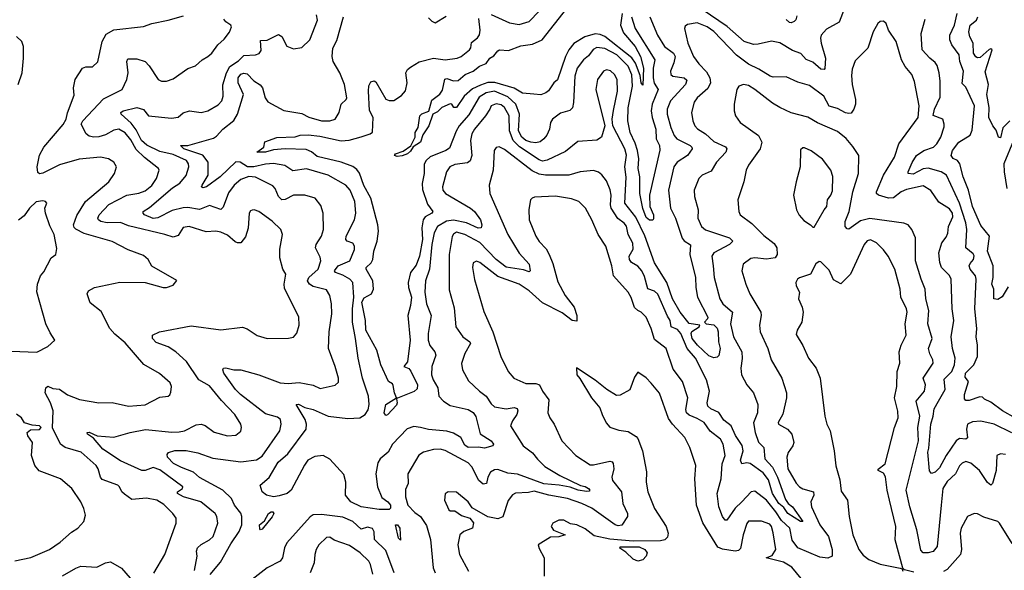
# Model space of a CAD drawing. Extents: x 1443846 to 1577407, y 839182 to 927291.
# Tile 413 of 535: x 1511734 to 1517708, y 905030 to 908368. Entities that reach past the tile are written whole.
import ezdxf

# ---------------------------------------------------------------- set-up
doc = ezdxf.new("R2010")
doc.units = 0

msp = doc.modelspace()

# ---------------------------------------------------------------- linework, layer by layer
at = {"layer": '0CON20XD'}
for points in [[(1515388.6, 908405), (1515378.4, 908335), (1515397.5, 908287.5), (1515467.9, 908205), (1515500.4, 908145), (1515518.1, 908075), (1515515, 907970), (1515505, 907986), (1515499.3, 908029.3), (1515470.9, 908105), (1515447.6, 908137.6), (1515285, 908265.2), (1515255, 908279.1), (1515225, 908282), (1515162.1, 908265), (1515095, 908223.9), (1515065, 908184.2), (1515044.9, 908145), (1514997.3, 908002.7), (1514974.1, 907985.9), (1514943.2, 907936.8), (1514925.8, 907924.2), (1514895, 907912.7), (1514853.8, 907916.2), (1514785, 907921.5), (1514735, 907952), (1514617.6, 907987.6), (1514573.4, 907986.6), (1514528.8, 907971.2), (1514481.1, 907948.9), (1514431.5, 907905), (1514385, 907836), (1514367.5, 907835), (1514356.7, 907855), (1514345, 907857.5), (1514296.2, 907835), (1514269.8, 907810.2), (1514240, 907795), (1514216.2, 907723.8), (1514180.4, 907669.6), (1514165, 907625.6), (1514122.1, 907597.9), (1514105, 907570), (1514086.9, 907555), (1514055, 907542.1), (1514025, 907539.5), (1514008, 907545), (1514014.3, 907555), (1514059.7, 907570.3), (1514106.8, 907603.2), (1514133.5, 907655), (1514132.7, 907685), (1514151.5, 907715), (1514162, 907785), (1514172.9, 907797.1), (1514217.3, 907812.7), (1514235, 907880), (1514283.8, 907916.2), (1514298.4, 907941.6), (1514312.4, 908007.6), (1514325, 908010.6), (1514365, 907996.7), (1514395, 908000), (1514436.7, 908035), (1514485.7, 908055), (1514523.4, 908086.6), (1514565, 908103.3), (1514585.5, 908134.5), (1514611.5, 908148.5), (1514635, 908179.2), (1514645.8, 908184.2), (1514699.1, 908180.9), (1514775, 908209.3), (1514845, 908220.4), (1514903.4, 908246.6), (1515053.9, 908436.1)], [(1514595, 908399.4), (1514705, 908348.7), (1514765, 908338.4), (1514825, 908356.1), (1514885, 908419.5)], [(1516742.2, 908447.8), (1516705, 908353.8), (1516629.3, 908310.7), (1516596.8, 908273.2), (1516591.9, 908255), (1516595.5, 908225), (1516622.4, 908135), (1516618.7, 908071.3), (1516614.1, 908065.9), (1516595, 908068.5), (1516545, 908111.2), (1516505, 908127.5), (1516472.9, 908162.9), (1516421.7, 908181.7), (1516345, 908227.1), (1516295, 908238.1), (1516215, 908218.9), (1516185, 908217.5), (1516128.6, 908235), (1516025.7, 908325.7), (1515875, 908429.4)], [(1512548, 905012), (1512615.6, 905125), (1512684.4, 905315), (1512682.9, 905345), (1512662.9, 905375), (1512608.6, 905428.6), (1512565.8, 905455), (1512503.1, 905466.9), (1512415, 905458.9), (1512370.7, 905490.7), (1512354.4, 905505), (1512340, 905535), (1512328.8, 905545), (1512235, 905581.2), (1512224.6, 905595), (1512210.9, 905645), (1512197.5, 905665), (1512106.2, 905746.2), (1512010, 905775), (1511981.5, 905795), (1511933.5, 905893.5), (1511936.4, 905996.4), (1511921.8, 906045), (1511889.2, 906105), (1511892.5, 906135), (1511905.7, 906145.7), (1511935, 906131.1), (1511975, 906128.5), (1512025, 906093.1), (1512097.5, 906065), (1512214.2, 906045.8), (1512295, 906046.9), (1512395, 906024.4), (1512495, 906033.5), (1512585, 906080), (1512634.2, 906085.8), (1512645.8, 906094.2), (1512650.5, 906110.5), (1512654.2, 906145), (1512646.2, 906166.2), (1512582.6, 906222.6), (1512488, 906278), (1512375, 906408.1), (1512310.5, 906460.5), (1512281.1, 906495), (1512229.1, 906599.1), (1512161.7, 906651.7), (1512142.9, 906705), (1512150.8, 906725), (1512188.8, 906745), (1512342.4, 906777.6), (1512495, 906774.2), (1512603.9, 906743.9), (1512625, 906743.3), (1512665, 906757.5), (1512687, 906787), (1512535, 906873.3), (1512513.8, 906915), (1512485, 906939.2), (1512392, 906972), (1512295, 907023.5), (1512125, 907071.9), (1512075, 907098.4), (1512065, 907108.9), (1512061.6, 907125), (1512080.1, 907179.9), (1512134.4, 907265.6), (1512274.1, 907385.9), (1512310, 907435), (1512320.8, 907475), (1512306.2, 907505), (1512273.7, 907523.7), (1512225.4, 907535.4), (1512095, 907523.1), (1511975, 907488.7), (1511875, 907436.7), (1511855, 907432.5), (1511845, 907442.5), (1511840.9, 907475), (1511853.5, 907546.5), (1511881.5, 907595), (1511997.8, 907732.2), (1512015.2, 907764.8), (1512025, 907803.3), (1512065, 907910), (1512060.4, 907955), (1512070.6, 908005), (1512115.7, 908074.3), (1512135, 908082.5), (1512175, 908082.9), (1512207.9, 908112.1), (1512235.4, 908235), (1512259.8, 908280.2), (1512305, 908305.6), (1512485, 908325.8), (1512535, 908344.2), (1512635.5, 908364.5), (1512728.5, 908391.5)], [(1512795, 905028.8), (1512810, 905115), (1512806.2, 905145), (1512813.3, 905165), (1512834.3, 905185.7), (1512886.2, 905213.8), (1512907.9, 905235), (1512936.4, 905315), (1512930.9, 905355), (1512919.4, 905375), (1512832.3, 905445), (1512728.1, 905475), (1512690.8, 905495), (1512690.8, 905505), (1512722.9, 905525), (1512724.3, 905535), (1512585, 905639.6), (1512545, 905652.3), (1512495, 905634.5), (1512475, 905635.4), (1512345, 905692.8), (1512239.5, 905765), (1512181.7, 905831.8), (1512146.5, 905855), (1512143.2, 905865), (1512155, 905868.2), (1512204.6, 905844.6), (1512305, 905837.1), (1512404.4, 905865.6), (1512497.4, 905882.6), (1512657.3, 905867.3), (1512701.1, 905868.9), (1512735, 905876.2), (1512805, 905911.5), (1512835, 905916.2), (1512858.6, 905908.6), (1512915, 905867.8), (1512995, 905844.4), (1513045, 905848.6), (1513075, 905873.3), (1513080, 905895), (1513075.7, 905915), (1513039.4, 905975), (1512958.3, 906058.3), (1512885, 906147.8), (1512821.5, 906185), (1512746.2, 906295), (1512680.8, 906355), (1512635, 906383.7), (1512561.7, 906411.7), (1512540, 906435), (1512540, 906455), (1512583.3, 906475), (1512775, 906511.9), (1512955, 906487.5), (1513085, 906504.2), (1513114.5, 906494.5), (1513175, 906454), (1513235.9, 906435.9), (1513365, 906436.2), (1513395, 906443.8), (1513415, 906466.7), (1513430, 906515), (1513427.5, 906565), (1513341.1, 906741.1), (1513339.2, 906765), (1513348.9, 906825), (1513330.5, 906855), (1513312.1, 906925), (1513312.6, 906977.4), (1513329.4, 907065), (1513318.6, 907095), (1513265, 907146.7), (1513185, 907206), (1513155.9, 907215.9), (1513145, 907213.8), (1513135, 907210), (1513125.9, 907194.1), (1513120.4, 907105), (1513105, 907050.8), (1513075, 907014.4), (1513055, 907014.4), (1513042.1, 907022.1), (1512995, 907061.9), (1512955, 907080), (1512925, 907085.6), (1512865, 907082.3), (1512762.5, 907115), (1512725, 907107.5), (1512695, 907060), (1512665, 907048.8), (1512615, 907066.6), (1512395, 907118.4), (1512345, 907139.3), (1512265, 907136.6), (1512226, 907145), (1512211.9, 907155), (1512207.5, 907165), (1512216.4, 907185), (1512275, 907247.1), (1512385, 907303.6), (1512456.3, 907316.3), (1512495, 907329.6), (1512535, 907362.9), (1512563.8, 907405), (1512580, 907455), (1512576, 907465), (1512491.5, 907531.5), (1512441.4, 907581.4), (1512408.6, 907638.6), (1512375, 907681.2), (1512335, 907703.5), (1512305, 907698), (1512255, 907668.9), (1512215, 907657.5), (1512185, 907654.8), (1512155, 907661.5), (1512137.1, 907675), (1512106.9, 907735), (1512118.2, 907755), (1512241.9, 907888.1), (1512355.5, 907945), (1512383.3, 908005), (1512392.8, 908045), (1512383.9, 908115), (1512390, 908130), (1512445, 908130.9), (1512495, 908113.6), (1512519.1, 908089.1), (1512574.5, 908004.5), (1512595, 907995.8), (1512625, 907995.7), (1512665, 908010), (1512755, 908071.1), (1512801.7, 908088.3), (1512842, 908125), (1512875.5, 908144.5), (1512900, 908165), (1512935.7, 908215), (1512975, 908249.2), (1513007.9, 908292.1), (1513019.2, 908325), (1513015, 908335.5), (1512984.4, 908355), (1512972.1, 908372.1)], [(1512889.6, 905005), (1512951.5, 905078.5), (1513015, 905190.5), (1513066.4, 905265), (1513081.8, 905305), (1513082.6, 905355), (1513075, 905376.5), (1513037.9, 905425), (1513020, 905465), (1512966.9, 905515), (1512825, 905593.3), (1512788.2, 905625), (1512716.8, 905653.2), (1512667.5, 905677.5), (1512630.8, 905715), (1512628.3, 905731.7), (1512636.7, 905743.3), (1512675, 905756.2), (1512745, 905756.8), (1512815, 905742.1), (1512905, 905710), (1513075, 905686.8), (1513169.9, 905700.1), (1513205, 905721.5), (1513312.9, 905875), (1513321.5, 905915), (1513315.7, 905945), (1513298.1, 905958.1), (1513225, 905978.8), (1513074.6, 906095), (1513043.9, 906125), (1512971.9, 906225), (1512965.8, 906245), (1512970, 906255), (1512985, 906258.1), (1513033.9, 906246.1), (1513075, 906244.2), (1513185, 906214.6), (1513315, 906166.5), (1513362.2, 906162.2), (1513428.8, 906168.8), (1513515, 906152.1), (1513557.1, 906132.9), (1513648.8, 906151.2), (1513668.8, 906171.2), (1513668.6, 906195), (1513648.5, 906265), (1513607.3, 906375), (1513611.8, 906475), (1513628.5, 906585), (1513626, 906646), (1513615.5, 906695), (1513595, 906729.5), (1513515, 906750.8), (1513493.2, 906765), (1513481.1, 906785), (1513487.9, 906805), (1513544.6, 906855), (1513560.4, 906905), (1513557.6, 906927.6), (1513528.5, 906985), (1513532.7, 907005), (1513564.6, 907055), (1513576.9, 907095), (1513575.6, 907195), (1513561.5, 907241.5), (1513526.2, 907286.2), (1513465, 907303.3), (1513395, 907304.5), (1513345, 907278.8), (1513325, 907276.4), (1513305, 907295.6), (1513284.7, 907344.7), (1513270.7, 907360.7), (1513165, 907413.4), (1513125, 907418.1), (1513075, 907399.6), (1513035.3, 907364.7), (1513002, 907318), (1512969.6, 907230.4), (1512955, 907217.3), (1512885, 907241.8), (1512825, 907216.3), (1512755, 907228.3), (1512725, 907227.5), (1512659, 907211), (1512573.1, 907166.9), (1512545, 907163.3), (1512491.2, 907185), (1512482.5, 907195), (1512484.2, 907205), (1512521.7, 907228.3), (1512660.5, 907349.5), (1512705, 907376.5), (1512745, 907423.1), (1512761, 907475), (1512759, 907495), (1512745.3, 907515), (1512665, 907550.5), (1512585, 907569), (1512505, 907607.1), (1512473.9, 907635), (1512440.7, 907700.7), (1512410.5, 907740.5), (1512348.9, 907795), (1512348.1, 907805), (1512361.2, 907815), (1512445.5, 907835.5), (1512485, 907823.1), (1512515.3, 907785.3), (1512655, 907771.5), (1512695, 907776.9), (1512726.2, 907803.8), (1512765, 907815.6), (1512835, 907805.6), (1512875, 907814.5), (1512937.7, 907852.3), (1512960.9, 907875), (1512968.7, 907905), (1512967.1, 907972.9), (1512988.9, 908045), (1513009.5, 908085), (1513061.1, 908118.9), (1513095, 908150.6), (1513164, 908154), (1513186.2, 908163.8), (1513198.8, 908181.2), (1513195, 908241.2), (1513235, 908244.7), (1513305, 908278.1), (1513325, 908266.9), (1513355, 908207.1), (1513395, 908190.9), (1513445, 908200), (1513495, 908245.7), (1513541.1, 908365), (1513535, 908397.5)], [(1515556.2, 908385), (1515603.3, 908275), (1515645.2, 908205.2), (1515700.3, 908165), (1515711.6, 908145), (1515703.6, 908106.4), (1515681.8, 908055), (1515684.4, 908035), (1515696.7, 908025), (1515765.2, 908015.2), (1515781.5, 908001.5), (1515772.9, 907975), (1515683.3, 907876.7), (1515662.8, 907825), (1515663.1, 907795), (1515683.9, 907713.9), (1515704, 907665), (1515720.4, 907645), (1515801.9, 907605), (1515812.2, 907595), (1515813.3, 907585), (1515784.8, 907545.2), (1515723.3, 907505), (1515701.8, 907475), (1515670, 907335), (1515682.8, 907225), (1515713.3, 907165), (1515753.3, 907043.3), (1515765, 907028.2), (1515803, 907003), (1515798.8, 906945), (1515833.9, 906805), (1515836, 906745), (1515846.1, 906686.1), (1515909.6, 906565), (1515907.9, 906555), (1515888.6, 906535), (1515898, 906525), (1515945, 906517), (1515965, 906498.2), (1515972, 906475), (1515974.1, 906414.1), (1515984.4, 906375), (1515975, 906332.5), (1515965, 906322.5), (1515945, 906317.5), (1515915, 906330), (1515847.2, 906395), (1515813.2, 906435), (1515807, 906465), (1515812.3, 906477.7), (1515856.9, 906505), (1515860, 906515), (1515795, 906525.3), (1515742, 906595), (1515694.3, 906675), (1515659.8, 906775), (1515585, 906894.5), (1515527.5, 907057.5), (1515471.3, 907171.3), (1515404.7, 907255), (1515412.9, 907412.9), (1515406.4, 907475), (1515415, 907547.5), (1515405, 907585.8), (1515331.9, 907725), (1515328.5, 907765), (1515336.4, 907816.4), (1515360.3, 907935), (1515358.7, 908005), (1515343.6, 908035), (1515318.2, 908058.2), (1515295, 908063.6), (1515275, 908056.7), (1515239.5, 908005), (1515229.6, 907945), (1515283.1, 907725), (1515262.9, 907655), (1515235, 907636.7), (1515119.8, 907630.2), (1515045, 907567.9), (1514933.8, 907516.2), (1514905, 907510.8), (1514885, 907517.7), (1514766.1, 907596.1), (1514728.6, 907635), (1514704.8, 907695), (1514703.2, 907785), (1514675.6, 907835.6), (1514655, 907851.6), (1514625, 907857.5), (1514595, 907845.5), (1514585.4, 907825), (1514561.1, 907785), (1514494.1, 907705), (1514477.6, 907675), (1514469.7, 907635), (1514477.5, 907545), (1514467.8, 907512.2), (1514450.7, 907499.3), (1514375, 907489.7), (1514343.3, 907475), (1514323.2, 907445), (1514300, 907355), (1514300.6, 907335), (1514317.1, 907315), (1514468.9, 907225), (1514492.9, 907205), (1514529.1, 907155), (1514537.1, 907125), (1514534.2, 907105.8), (1514515, 907104.2), (1514445.7, 907135.7), (1514365, 907152.4), (1514323.2, 907146.8), (1514269.7, 907115), (1514249.2, 907075), (1514234.8, 907005.2), (1514220.3, 906855), (1514195.9, 906785), (1514192.8, 906715), (1514201.3, 906645), (1514230.9, 906575), (1514212.8, 906465), (1514211.8, 906425), (1514222.4, 906392.4), (1514252.2, 906355), (1514258.2, 906335), (1514234.2, 906265), (1514233.3, 906215), (1514242.9, 906185), (1514271.8, 906135), (1514276.4, 906085), (1514304.6, 906055), (1514345, 906028.8), (1514455, 906005.4), (1514485, 905987.1), (1514502.3, 905962.3), (1514527.1, 905857.1), (1514595.3, 905815), (1514609.5, 905795), (1514605.6, 905784.4), (1514555, 905770.9), (1514516.8, 905776.8), (1514455, 905774.2), (1514435, 905789.3), (1514409.8, 905835), (1514365, 905861.9), (1514326, 905874), (1514215, 905884.3), (1514166, 905896), (1514125, 905900.9), (1514085, 905888.2), (1513996.7, 905795), (1513970, 905745), (1513920.8, 905705), (1513907.8, 905682.2), (1513894.1, 905614.1), (1513905.3, 905535), (1513930.6, 905470.6), (1513966.9, 905445), (1513983.6, 905425), (1513983.7, 905406.3), (1513975, 905399.3), (1513915, 905398.9), (1513805, 905414.9), (1513743.1, 905445), (1513711.2, 905485), (1513713.2, 905563.2), (1513700.1, 905610.1), (1513615, 905702.9), (1513575, 905726.3), (1513525, 905719.4), (1513483, 905697), (1513462.2, 905667.8), (1513382, 905515), (1513356.2, 905495), (1513309, 905481), (1513275, 905476.1), (1513232, 905485), (1513206.2, 905505), (1513192.5, 905545), (1513247.3, 905592.7), (1513301.8, 905685), (1513360, 905735), (1513472.1, 905885), (1513473.6, 905915), (1513465.3, 905945), (1513411.4, 906035), (1513425, 906037.7), (1513465, 906016.2), (1513515, 906005.4), (1513605, 905963.5), (1513725, 905950.2), (1513798.6, 905955), (1513830, 905975), (1513848.2, 906001.8), (1513855.2, 906034.8), (1513849.4, 906085), (1513813.3, 906195), (1513787.8, 906315), (1513770.9, 906435), (1513752.9, 906535), (1513753, 906615), (1513760.6, 906685), (1513754.7, 906774.7), (1513736.7, 906795), (1513695, 906818.9), (1513650.6, 906835), (1513644.7, 906845), (1513666.2, 906875), (1513736.4, 906905), (1513766.2, 906975), (1513766.2, 906995), (1513755, 907012.2), (1513721.2, 907025), (1513712.2, 907035), (1513715.5, 907055), (1513765.5, 907155), (1513773.8, 907195), (1513768, 907265), (1513738.8, 907335), (1513712.9, 907365), (1513604.7, 907424.7), (1513475, 907463.1), (1513391.3, 907451.3), (1513343.6, 907483.6), (1513275, 907496.5), (1513225, 907492.4), (1513154.2, 907475), (1513115.6, 907475.6), (1513071.5, 907505), (1513045, 907506.9), (1512950.7, 907415), (1512866.7, 907355), (1512845, 907348), (1512838, 907355), (1512840.6, 907365), (1512878, 907425), (1512876.7, 907505), (1512845, 907546.7), (1512730, 907585), (1512710, 907605), (1512755, 907605.4), (1512909.5, 907650.5), (1512929.2, 907660.8), (1512965.7, 907705), (1513032.5, 907757.5), (1513055.5, 907794.5), (1513092.2, 907915), (1513059.3, 907985), (1513059, 908015), (1513075, 908037.6), (1513095, 908044), (1513115, 908040), (1513155, 907997.1), (1513193.9, 907973.9), (1513206.9, 907955), (1513222.5, 907895), (1513239.9, 907869.9), (1513337.3, 907817.3), (1513445, 907798.2), (1513487.8, 907777.8), (1513565, 907755.4), (1513615.3, 907754.7), (1513647.5, 907765), (1513673.1, 907805), (1513684.2, 907855), (1513715, 907883.3), (1513718.8, 907895), (1513704.2, 907975.8), (1513676.5, 908045), (1513635.4, 908115), (1513629.5, 908145), (1513634.6, 908195.4), (1513657.3, 908242.7), (1513698.1, 908385)], [(1515356.9, 908155), (1515285, 908193.8), (1515235, 908198.9), (1515213.3, 908186.7), (1515185, 908148.2), (1515154.8, 908125.2), (1515116, 908075), (1515102.9, 908025), (1515093.8, 907865), (1515087.1, 907832.9), (1515072.6, 907817.4), (1515015, 907800.8), (1514965.6, 907765), (1514953.6, 907745), (1514947.7, 907705), (1514932.1, 907667.9), (1514914.4, 907645), (1514891.7, 907628.3), (1514865, 907621.6), (1514835, 907625.2), (1514805, 907636.3), (1514780.6, 907655), (1514761.2, 907695), (1514765.7, 907795), (1514743.8, 907855), (1514695, 907900.4), (1514615, 907934.5), (1514565, 907924.5), (1514522.7, 907897.3), (1514458.2, 907791.8), (1514399.4, 907725), (1514383.1, 907693.1), (1514340.8, 907589.3), (1514320, 907575), (1514225, 907537), (1514199.7, 907515), (1514187.8, 907492.2), (1514189, 907435), (1514175.6, 907375), (1514178.3, 907338.3), (1514209.2, 907249.2), (1514240, 907205), (1514234.3, 907195), (1514195, 907173.1), (1514181.7, 907155), (1514174.6, 907105.4), (1514177.6, 907035), (1514159, 906935), (1514139.9, 906880.1), (1514104.8, 906835.2), (1514091, 906775), (1514092.6, 906745), (1514110.7, 906685), (1514105.2, 906634.8), (1514089.1, 906575), (1514104, 906425), (1514086.2, 906293.8), (1514064.4, 906265), (1514095, 906253.3), (1514106.4, 906236.4), (1514148.1, 906155), (1514145, 906130), (1514127, 906113), (1514025.7, 906074.3), (1514020.5, 906069.5), (1514024.5, 906045), (1514019.3, 906030.7), (1513965, 905972.5), (1513955, 905969.2), (1513945.6, 905985), (1513956.2, 906035), (1514020, 906075), (1514007.6, 906105), (1514000, 906150), (1513995, 906160), (1513971.2, 906175), (1513924.7, 906274.7), (1513901.1, 906365), (1513834.4, 906485), (1513831.6, 906545), (1513809.9, 906655), (1513825, 906680.8), (1513867.7, 906705), (1513880.2, 906735), (1513877.2, 906785), (1513835.4, 906855), (1513836.9, 906865), (1513865.9, 906894.1), (1513876.2, 906913.8), (1513882.1, 906965), (1513903.5, 907025), (1513911.2, 907085), (1513906.4, 907123.6), (1513863.8, 907285), (1513821.9, 907361.9), (1513795, 907436.7), (1513779.1, 907459.1), (1513755, 907478), (1513685, 907504.2), (1513538.1, 907538.1), (1513505, 907567.3), (1513471.4, 907581.4), (1513345, 907584), (1513275, 907579.6), (1513224.7, 907564.7), (1513172.5, 907565), (1513215.6, 907594.4), (1513222, 907628), (1513295, 907654.2), (1513405, 907656.9), (1513435, 907667.3), (1513485, 907670.4), (1513555, 907661.7), (1513685, 907633.4), (1513732.3, 907637.7), (1513805, 907657.5), (1513860, 907675), (1513874.3, 907685.7), (1513879.5, 907775), (1513856.9, 907816.9), (1513850.8, 907935), (1513853.2, 907966.8), (1513865, 907991.1), (1513885, 907997.5), (1513895, 907991.1), (1513955, 907885.7), (1513975, 907877.8), (1514005, 907877.3), (1514051.2, 907908.8), (1514074, 907936), (1514084.3, 907985), (1514077.4, 908045), (1514087, 908065), (1514105, 908079.8), (1514158.4, 908111.6), (1514245, 908134.6), (1514315, 908125.4), (1514388.8, 908135), (1514412.5, 908145), (1514464, 908185), (1514471.7, 908198.3), (1514475, 908230.6), (1514511.6, 908258.4), (1514524.2, 908275.8), (1514528.1, 908305), (1514520.5, 908375)], [(1517308.9, 906055), (1517348.9, 906125), (1517341.7, 906188.3), (1517388.9, 906235), (1517404.7, 906275), (1517410, 906315), (1517393.6, 906375), (1517386, 906445), (1517400.4, 906545), (1517390.8, 906615), (1517384.6, 906795), (1517375, 906817.8), (1517325.5, 906865), (1517316, 906896), (1517310.8, 906955), (1517327.5, 907015), (1517355, 907050), (1517365, 907074.2), (1517368.2, 907115), (1517395, 907172.5), (1517393.4, 907195), (1517375, 907221.3), (1517310.7, 907260.7), (1517261.4, 907331.4), (1517215, 907360.6), (1517115, 907339.1), (1517081.1, 907325), (1517035, 907288.9), (1517005, 907286.2), (1516943.8, 907303.8), (1516932.5, 907315), (1516932.7, 907325), (1516975.6, 907424.4), (1517041.9, 907535), (1517068.5, 907615), (1517185.2, 907775), (1517191.3, 907845), (1517163.6, 907993.6), (1517145.9, 908035.9), (1517106.4, 908085), (1517084.5, 908125), (1517051.4, 908235), (1517005.8, 908305), (1516990, 908345), (1516975, 908360), (1516955, 908356.2), (1516941.2, 908345), (1516912.9, 908295), (1516878.9, 908195), (1516802.4, 908117.6), (1516785, 908067.5), (1516781.1, 908028.9), (1516785.4, 907975), (1516804.6, 907885), (1516804.6, 907855), (1516795.3, 907824.7), (1516778, 907802), (1516765, 907798.2), (1516745, 907803.4), (1516695, 907829.2), (1516645, 907843.6), (1516612.9, 907905), (1516525, 907968.5), (1516455, 907988.2), (1516385, 908020.5), (1516305, 908019.6), (1516286.2, 908025), (1516218.1, 908068.1), (1516155, 908097.5), (1516083.8, 908153.8), (1515945, 908296.8), (1515905, 908323.7), (1515845, 908349.7), (1515785, 908338.5), (1515771.5, 908328.5), (1515767.8, 908315), (1515788.2, 908225), (1515822.7, 908145), (1515855, 908099.4), (1515901.4, 908051.4), (1515921.6, 908015), (1515925.3, 907985), (1515908.5, 907951.5), (1515843.6, 907895), (1515825, 907867.5), (1515810.4, 907805), (1515817.3, 907755), (1515830.5, 907725), (1515847.1, 907707.1), (1515895, 907676.2), (1515945, 907630.4), (1516016.1, 907596.1), (1516024.4, 907585), (1516017.3, 907565), (1515962.5, 907505), (1515929.8, 907450.2), (1515875.4, 907424.6), (1515854.6, 907405.4), (1515826.3, 907333.7), (1515827.1, 907295), (1515849.6, 907215), (1515849.2, 907165), (1515870, 907115), (1515894.8, 907094.8), (1516040.8, 907045), (1516060, 907025), (1516040.6, 907005), (1515944.5, 906955), (1515933.8, 906935), (1515941.8, 906875), (1515947.7, 906805), (1515981.1, 906675), (1515999.1, 906645), (1516059.1, 906595), (1516046.2, 906525), (1516065.5, 906445), (1516115.4, 906355), (1516117, 906313), (1516109.1, 906255), (1516113.1, 906215), (1516144.6, 906155), (1516186.5, 906105), (1516211.5, 906035), (1516210, 905985), (1516186.6, 905923.4), (1516195.6, 905865), (1516216.6, 905806.6), (1516248.8, 905775), (1516254.8, 905705), (1516301, 905655), (1516332, 905595), (1516379.8, 905459.8), (1516395.7, 905435.7), (1516422.4, 905415), (1516485.8, 905325.8), (1516470.8, 905325), (1516395, 905374.4), (1516369.6, 905409.6), (1516339.8, 905435), (1516300.6, 905495), (1516277.8, 905577.8), (1516245, 905621.3), (1516165, 905677.4), (1516145, 905680.4), (1516114.6, 905674.6), (1516107.1, 905697.1), (1516123, 905755), (1516117.3, 905787.3), (1516077.6, 905847.6), (1516050.2, 905905), (1516005, 905939.1), (1515975, 905986.3), (1515927.7, 906007.7), (1515909.3, 906025), (1515905.8, 906045), (1515918.8, 906115), (1515901.4, 906185), (1515833.3, 906315), (1515782.7, 906375), (1515745, 906465.4), (1515725, 906490.3), (1515685.6, 906505.6), (1515680, 906545), (1515665, 906570.8), (1515605, 906703.8), (1515585, 906721.8), (1515545.2, 906735.2), (1515525, 906810.8), (1515508.9, 906845), (1515485, 906873.8), (1515446.8, 906896.8), (1515433.5, 906913.5), (1515432.3, 906935), (1515455, 906976.7), (1515453.6, 907013.6), (1515426.6, 907065), (1515415, 907116.5), (1515400.8, 907135), (1515362.6, 907162.6), (1515321.7, 907225), (1515317.8, 907245), (1515323.4, 907305), (1515316.7, 907336.8), (1515295, 907390), (1515265, 907428.1), (1515245, 907444.4), (1515215, 907453.5), (1515135, 907445.4), (1515065, 907425.9), (1514925, 907426.1), (1514885, 907431.9), (1514842.3, 907452.3), (1514675, 907580), (1514642.9, 907597.1), (1514625, 907594), (1514611.9, 907575), (1514607.1, 907455), (1514583.1, 907365), (1514585.6, 907315), (1514695.3, 907065), (1514765, 906952.1), (1514825, 906885.7), (1514831.4, 906845), (1514825, 906838.6), (1514790.4, 906850.4), (1514685, 906868.4), (1514624.9, 906914.9), (1514525, 907017.5), (1514435, 907066.1), (1514385, 907078.8), (1514365, 907067.5), (1514357, 907053), (1514338.9, 906945), (1514339.4, 906729.4), (1514370.2, 906620.2), (1514380.9, 906505), (1514423.5, 906445), (1514464.4, 906415), (1514468.2, 906405), (1514434, 906345), (1514414.5, 906284.5), (1514420, 906245), (1514457.8, 906177.8), (1514523.1, 906115), (1514564.8, 906084.8), (1514595, 906038.9), (1514615, 906021.5), (1514685, 906008.8), (1514735, 906016.4), (1514751.4, 906011.4), (1514755.6, 905995.6), (1514751.1, 905975), (1514723.3, 905935), (1514710.8, 905905), (1514789.1, 905785), (1514845, 905742.1), (1514875, 905702.7), (1514919.8, 905659.8), (1515011.4, 905605), (1515136.1, 905543.9), (1515165, 905538.8), (1515184.5, 905525), (1515193.1, 905515), (1515190, 905510), (1515172.2, 905507.8), (1515122, 905515), (1515073.4, 905533.4), (1515006.5, 905546.5), (1514915, 905553.9), (1514755, 905611.6), (1514695, 905619.6), (1514635, 905640), (1514615, 905638.4), (1514590.4, 905625), (1514574, 905595), (1514566.9, 905555), (1514545, 905551.8), (1514519.3, 905575), (1514476.7, 905656.7), (1514455, 905682.1), (1514315, 905756.2), (1514285, 905763.2), (1514245, 905762.3), (1514184.6, 905745.4), (1514155, 905727.1), (1514088.5, 905615), (1514090, 905555), (1514075, 905520), (1514074.5, 905475), (1514088.8, 905425), (1514130.5, 905380.5), (1514165.8, 905355), (1514201.6, 905301.6), (1514226.7, 905216.7), (1514241.9, 905045), (1514254.3, 905014.3)], [(1514215, 908379.4), (1514235, 908358.8), (1514255, 908348.8), (1514321.7, 908388.3)], [(1515445.6, 908385), (1515467.4, 908315), (1515588.2, 908125), (1515576.8, 908075), (1515577.4, 908015), (1515583.3, 907983.3), (1515607.2, 907945), (1515572, 907855), (1515565.6, 907815), (1515571, 907775), (1515593.8, 907703.8), (1515595.7, 907645), (1515615.4, 907605), (1515617.2, 907577.2), (1515554.6, 907305), (1515557.1, 907235), (1515578.9, 907185), (1515579.6, 907160.4), (1515575, 907152), (1515555, 907153.3), (1515535, 907168), (1515515, 907222.5), (1515496.7, 907313.3), (1515496.3, 907415), (1515486.3, 907465), (1515490, 907525), (1515481.4, 907575), (1515468.5, 907618.5), (1515437.2, 907685), (1515422.7, 907755), (1515426.5, 907833.5), (1515451.4, 907965), (1515447.1, 908032.9), (1515425, 908086.2), (1515356.9, 908155)], [(1516448.7, 908391.3), (1516442.8, 908367.2), (1516433.5, 908356.5), (1516415, 908349.2), (1516405, 908351.9), (1516385, 908370)], [(1517775, 905952), (1517695.9, 905995.9), (1517625, 906048.2), (1517586.4, 906066.4), (1517575, 906079.2), (1517558.8, 906081.2), (1517495, 906059.2), (1517475, 906060), (1517465, 906070), (1517466.2, 906096.2), (1517490, 906175), (1517470, 906200), (1517471.1, 906225), (1517523, 906275), (1517543.9, 906325), (1517544.1, 906395), (1517535.9, 906445.9), (1517540, 906495), (1517527.8, 906615), (1517537.2, 906795), (1517531.8, 906815), (1517500.8, 906855), (1517494.5, 906875), (1517499.6, 906890.4), (1517521.1, 906915), (1517525.3, 906935.3), (1517518.2, 906948.2), (1517473.8, 906985), (1517480.3, 907095), (1517475, 907135.8), (1517436.1, 907255), (1517356.7, 907425), (1517323.5, 907445), (1517245, 907467.1), (1517215, 907463), (1517155, 907432.4), (1517124.3, 907435), (1517123.3, 907445), (1517147.8, 907502.2), (1517175.4, 907545), (1517218.5, 907575), (1517277.8, 907595), (1517299.1, 907615), (1517322.1, 907655), (1517342.1, 907717.9), (1517343.6, 907735), (1517334.2, 907765), (1517276.9, 907786.9), (1517283.7, 907825), (1517317.7, 907897.7), (1517318.7, 907995), (1517313.3, 908045), (1517299.4, 908089.4), (1517287.8, 908107.8), (1517255, 908133.9), (1517209.1, 908185), (1517202.5, 908285), (1517227.9, 908372.1)], [(1517730.9, 906749.1), (1517695, 906686.7), (1517667.9, 906672.1), (1517644.7, 906674.7), (1517644.2, 906734.2), (1517631.2, 906765), (1517639, 906805), (1517639.7, 906875), (1517604.8, 906965.1), (1517617.9, 907055), (1517565, 907120.4), (1517514.9, 907234.9), (1517489.7, 907335), (1517457.5, 907415), (1517437.7, 907495), (1517423.3, 907513.3), (1517397.2, 907527.2), (1517385.5, 907545), (1517393.9, 907575), (1517431.4, 907625), (1517501.3, 907668.7), (1517512.2, 907697.8), (1517526.4, 907845), (1517475, 907958), (1517452, 907982), (1517460.3, 908055), (1517436.7, 908115), (1517434.5, 908155), (1517389.2, 908215), (1517376.2, 908245), (1517378, 908275), (1517405.5, 908335), (1517421.8, 908405)], [(1517741.4, 907755), (1517698.1, 907711.9), (1517685, 907652), (1517672.2, 907655), (1517658.5, 907698.5), (1517638.2, 907725), (1517614, 907774), (1517616.2, 907836.2), (1517602.5, 907915), (1517610.8, 907975), (1517591.5, 908051.5), (1517634.4, 908184.4), (1517625, 908191.9), (1517615, 908186.9), (1517561.4, 908138.6), (1517545, 908136.8), (1517535, 908143.5), (1517519.6, 908165), (1517519.2, 908225), (1517497.5, 908265), (1517491.4, 908295), (1517499.7, 908335), (1517539.7, 908365), (1517546.1, 908385)], [(1511724.2, 907975), (1511749.2, 908045), (1511758.1, 908135), (1511757.1, 908205), (1511748, 908235), (1511715, 908266.7)], [(1517715, 905732.7), (1517684.2, 905735.8), (1517662.5, 905725), (1517658, 905635), (1517635, 905556.2), (1517625, 905545.7), (1517605, 905562.5), (1517556.4, 905635), (1517505, 905679.6), (1517475, 905690), (1517451.5, 905678.5), (1517435, 905662.9), (1517410.9, 905615), (1517360.9, 905569.1), (1517335, 905526.4), (1517323.5, 905425), (1517299.2, 905175), (1517275, 905144.5), (1517245, 905135.7), (1517215, 905135.7), (1517200.8, 905150.8), (1517177.5, 905275), (1517134.2, 905414.2), (1517111.6, 905515), (1517186.1, 905815), (1517182.4, 905895), (1517194.7, 905965), (1517172.8, 906055), (1517223.1, 906115), (1517228.9, 906155), (1517215.4, 906195), (1517276, 906285), (1517274.7, 906305), (1517255, 906343.1), (1517248.2, 906375), (1517270.2, 906435), (1517244.1, 906525), (1517249.6, 906605), (1517231.2, 906675), (1517228.2, 906735), (1517202.5, 906795), (1517169.7, 906905), (1517169.1, 907045), (1517146.7, 907096.7), (1517123.3, 907123.3), (1517098, 907135), (1516891.7, 907161.7), (1516835, 907148.9), (1516765, 907098.8), (1516755, 907100.3), (1516742.9, 907115), (1516742.7, 907145), (1516766.4, 907205), (1516789.2, 907325), (1516823.9, 907435), (1516824.7, 907544.7), (1516788.3, 907598.3), (1516748, 907648), (1516695, 907689.1), (1516575, 907742.3), (1516515, 907777.3), (1516415, 907803.5), (1516346.4, 907836.4), (1516301.2, 907861.2), (1516195, 907944.4), (1516155, 907968.2), (1516125, 907975.5), (1516096.2, 907965), (1516085.4, 907944.6), (1516068.9, 907855), (1516068.6, 907815), (1516076.9, 907785), (1516106, 907745), (1516216.6, 907666.6), (1516236.7, 907625), (1516225.5, 907585), (1516155.7, 907485), (1516141.9, 907455), (1516126.9, 907385), (1516090.6, 907275), (1516097.1, 907205), (1516106, 907185), (1516175, 907133.1), (1516248.8, 907058.8), (1516311.5, 907011.5), (1516328.4, 906985), (1516328.7, 906945), (1516316.4, 906923.6), (1516265, 906915.3), (1516195, 906924.6), (1516169.8, 906920.2), (1516124, 906885), (1516115.7, 906845), (1516138.5, 906765), (1516164.6, 906705), (1516230.9, 906595), (1516233.2, 906575), (1516221.8, 906515), (1516225.4, 906475), (1516273.1, 906375), (1516293.3, 906305), (1516358.1, 906195), (1516385.6, 906105), (1516385.5, 906075), (1516363.5, 905976.5), (1516335.8, 905925), (1516337.5, 905915), (1516391.4, 905885), (1516417.8, 905855), (1516430, 905805), (1516425.5, 905784.5), (1516396.4, 905743.6), (1516388.1, 905715), (1516394.6, 905645), (1516445, 905557.1), (1516464.4, 905535), (1516485, 905523.1), (1516550, 905505), (1516551.3, 905485), (1516534.6, 905445), (1516538, 905415), (1516588.6, 905305), (1516640.5, 905235), (1516662.9, 905155), (1516663.6, 905115), (1516637.5, 905102.5), (1516589.1, 905109.1), (1516455, 905166.9), (1516421.5, 905211.5), (1516406.1, 905285), (1516355, 905332.3), (1516322.4, 905385), (1516265, 905455.2), (1516195, 905509.4), (1516171.4, 905505), (1516116.1, 905443.9), (1516075, 905407.3), (1516025, 905334.4), (1516015, 905334.3), (1515997.7, 905355), (1515974.8, 905414.8), (1515965.9, 905495), (1515988.8, 905585), (1515995.3, 905675), (1516014.6, 905725), (1516001.8, 905795), (1515985, 905825.6), (1515924, 905874), (1515887.5, 905925), (1515845, 905950.8), (1515795, 905970.8), (1515779.7, 905985), (1515774.8, 906005), (1515788, 906075), (1515755.5, 906175), (1515699.2, 906249.2), (1515655.5, 906375), (1515585, 906430), (1515565.4, 906495), (1515533.9, 906563.9), (1515505, 906595.6), (1515485, 906604.4), (1515465, 906623.1), (1515444.1, 906684.1), (1515426.4, 906715), (1515337.3, 906815), (1515326.6, 906875), (1515290.9, 906995), (1515242.7, 907065), (1515205, 907154.2), (1515166, 907226), (1515126, 907265), (1515080.9, 907280.9), (1514985, 907297.1), (1514858.1, 907291.9), (1514843.3, 907286.7), (1514833.8, 907275), (1514823.2, 907216.8), (1514824.3, 907155), (1514865.6, 907055), (1514885, 907022.9), (1514927.7, 906977.7), (1514945.5, 906945), (1514968.8, 906888.8), (1514998.8, 906778.8), (1515043.4, 906695), (1515097.3, 906625), (1515114.5, 906575), (1515115, 906540), (1515085, 906543.8), (1515025, 906590), (1514905, 906650.6), (1514825, 906723.3), (1514765, 906764.7), (1514635, 906810), (1514525, 906895.5), (1514505, 906903.1), (1514485.6, 906894.4), (1514481.8, 906865), (1514493.4, 906793.4), (1514549.7, 906599.7), (1514605.5, 906475), (1514652.9, 906325), (1514697.5, 906235), (1514732, 906195), (1514805, 906161.8), (1514865, 906162.3), (1514886.7, 906155), (1514906.2, 906115), (1514945, 906063.3), (1514939.2, 905985), (1514950, 905955), (1514977.5, 905915), (1515024.2, 905815), (1515107.5, 905725), (1515195, 905669.2), (1515215, 905668.5), (1515315, 905691.9), (1515328, 905688), (1515335, 905676.7), (1515338.8, 905645), (1515327.5, 905595), (1515330, 905575), (1515385.3, 905505.3), (1515393.2, 905435), (1515422.5, 905375), (1515421.1, 905355), (1515386.2, 905303.8), (1515365, 905299.1), (1515346, 905305), (1515205.8, 905405.8), (1515145, 905435.3), (1515057.5, 905465), (1514944.8, 905484.8), (1514855, 905508.6), (1514820.9, 905500.9), (1514742.5, 905497.5), (1514723.2, 905486.8), (1514697, 905453), (1514665.3, 905354.7), (1514635, 905340.9), (1514574.5, 905354.5), (1514479.2, 905409.2), (1514455.7, 905445.7), (1514385, 905504), (1514334.1, 905505.9), (1514316.2, 905493.8), (1514311.2, 905455), (1514336.8, 905396.8), (1514345, 905390.8), (1514375, 905390.8), (1514415, 905361.9), (1514465, 905346), (1514486.8, 905316.8), (1514482, 905285), (1514429.2, 905265), (1514404.3, 905245), (1514391.9, 905185), (1514402.5, 905125), (1514456.9, 905025)], [(1517763, 907635), (1517704.8, 907495), (1517705.8, 907445), (1517723.5, 907343.5)], [(1516555, 907110), (1516614.6, 907215.4), (1516631.4, 907235), (1516635.5, 907275), (1516655.8, 907304.2), (1516665, 907330), (1516667, 907417), (1516655, 907455.8), (1516605, 907522.9), (1516535, 907572.5), (1516495, 907592), (1516485, 907591.2), (1516471.7, 907578.3), (1516470, 907475), (1516444, 907385), (1516428.8, 907305), (1516446.2, 907215), (1516462.7, 907182.7), (1516491.2, 907151.2), (1516532.5, 907125), (1516545, 907110), (1516555, 907110)], [(1511682.2, 906357.8), (1511837.8, 906352.2), (1511904.1, 906385.9), (1511946.7, 906425), (1511918.7, 906468.7), (1511893.1, 906525), (1511837.9, 906717.9), (1511842.2, 906765), (1511860, 906815), (1511880, 906840), (1511925, 906924.2), (1511952.5, 906945), (1511959.5, 906980.5), (1511944.1, 907065.9), (1511918.1, 907118.1), (1511891.2, 907195), (1511886.8, 907225), (1511898.6, 907255), (1511890, 907265), (1511875, 907269.1), (1511835, 907262.7), (1511794.4, 907225), (1511760.9, 907179.1), (1511728, 907152)], [(1517158.5, 905018.5), (1517102.5, 905032.5), (1517091.7, 905041.7), (1517045.4, 905215), (1517048.5, 905295), (1517011.1, 905455), (1516996.2, 905515), (1516986.1, 905596.1), (1516975, 905618), (1516942.5, 905635), (1516943, 905643), (1516984.5, 905675.5), (1517041.1, 905895), (1517063.3, 905955), (1517061.8, 905995), (1517041.2, 906075), (1517055.5, 906145), (1517058.1, 906235), (1517072.9, 906285), (1517070, 906355), (1517081.1, 906395), (1517111.4, 906455), (1517105.5, 906525), (1517117.3, 906595), (1517113.3, 906615), (1517079.4, 906685), (1517076.5, 906735), (1517042.5, 906855), (1517003.3, 906935), (1516975, 906972.9), (1516931.2, 907015), (1516895, 907034), (1516875, 907028), (1516857.5, 907005), (1516774.7, 906825.3), (1516715, 906767.5), (1516671.7, 906791.7), (1516645, 906850), (1516595, 906900), (1516585, 906902.5), (1516565, 906887.5), (1516532, 906825), (1516465, 906802.7), (1516452.9, 906795), (1516442.1, 906775), (1516444.5, 906754.5), (1516464.5, 906715), (1516459.4, 906675), (1516481.9, 906625), (1516488.1, 906595), (1516480, 906535), (1516450, 906485), (1516445, 906460), (1516485, 906393.3), (1516519.2, 906315), (1516565.7, 906255), (1516590.6, 906195), (1516619.4, 905965), (1516631.1, 905915), (1516650.4, 905875), (1516674.7, 905754.7), (1516685, 905662.5), (1516709.2, 905579.2), (1516718.8, 905508.8), (1516755.4, 905455.4), (1516765.7, 905355), (1516789.1, 905245), (1516825, 905155.6), (1516852.2, 905122.2), (1516886, 905095), (1516955, 905067.2), (1517075, 905043.3), (1517088.3, 905038.3), (1517092.5, 905025)], [(1516503.1, 904945), (1516419.5, 905049.5), (1516368.4, 905078.4), (1516263.3, 905105), (1516300.2, 905119.8), (1516321.8, 905155), (1516305, 905256.2), (1516295, 905296), (1516285, 905308.9), (1516235, 905327.2), (1516155, 905327.7), (1516145, 905314.3), (1516124.2, 905245), (1516108, 905162), (1516095, 905149.3), (1516075, 905146.6), (1515997.1, 905157.1), (1515969.3, 905169.3), (1515877.9, 905317.9), (1515840, 905425), (1515830.5, 905585), (1515836.2, 905665), (1515799.5, 905775), (1515769.4, 905835), (1515694.7, 905914.7), (1515670.6, 905950.6), (1515615, 906103.3), (1515565.8, 906165), (1515535, 906196), (1515485, 906230), (1515465, 906200), (1515435.9, 906124.1), (1515378, 906092), (1515355, 906090), (1515295.7, 906125.7), (1515225, 906183.3), (1515113, 906257), (1515113.3, 906215), (1515133.3, 906193.3), (1515203.8, 906075), (1515253.3, 906015), (1515268.8, 905975), (1515293, 905923), (1515315, 905898), (1515369.7, 905879.7), (1515425, 905870.8), (1515475, 905840.8), (1515485, 905828.8), (1515512.7, 905755), (1515537.2, 905627.2), (1515533.8, 905565), (1515545.5, 905505.5), (1515584.5, 905405), (1515656.2, 905295), (1515669.1, 905255), (1515665, 905231.2), (1515648.8, 905215), (1515622, 905208), (1515455, 905206.7), (1515315, 905218.8), (1515219.7, 905239.7), (1515165, 905280.5), (1515115, 905304.4), (1515075, 905312.2), (1515035, 905333.5), (1515005, 905334.4), (1514968.8, 905315), (1514957.5, 905295), (1514973.1, 905273.1), (1515042.5, 905245), (1515005, 905232.8), (1514955, 905231.1), (1514880, 905185), (1514885, 905162.5), (1514916, 905105), (1514916.7, 904995)], [(1517753.1, 905863.1), (1517645, 905915.4), (1517565, 905933.8), (1517515, 905929.4), (1517485, 905916.2), (1517477.6, 905885), (1517485, 905833.8), (1517474.5, 905825.5), (1517435, 905828.2), (1517414.5, 905815.5), (1517353.8, 905725), (1517315, 905650.6), (1517288, 905625), (1517265, 905616.7), (1517253.5, 905633.5), (1517243.8, 905745), (1517250.5, 905769.5), (1517261.2, 905915), (1517276.4, 905965), (1517281.4, 906008.6), (1517308.9, 906055)], [(1511705, 905086.9), (1511802.4, 905107.6), (1511915, 905155.8), (1511979.3, 905200.7), (1512048.3, 905261.7), (1512086, 905285), (1512124.2, 905325.8), (1512134.2, 905365), (1512124.2, 905405), (1512104.2, 905445), (1512050, 905525), (1511981.4, 905585), (1511853.4, 905633.4), (1511825.9, 905665), (1511806.3, 905725), (1511811.2, 905805), (1511784.3, 905845), (1511778.8, 905865), (1511799.2, 905880.8), (1511855, 905884.3), (1511865, 905896.2), (1511855, 905905.4), (1511809.7, 905909.7), (1511764.2, 905924.2), (1511746, 905955), (1511715, 905975.8)], [(1514006.1, 905015), (1513955, 905150), (1513887, 905217), (1513885, 905262.5), (1513875, 905282.5), (1513845, 905290.6), (1513805, 905280), (1513754.4, 905325), (1513695, 905351), (1513565, 905368.2), (1513515, 905365.7), (1513496.3, 905353.7), (1513354.4, 905195.6), (1513340, 905165), (1513327.8, 905105), (1513315, 905086), (1513235, 905044.5), (1513044.3, 904895.7)], [(1513195, 905276), (1513191.5, 905281.5), (1513189.2, 905305), (1513219.9, 905330.1), (1513243.8, 905375), (1513259.2, 905385), (1513270.8, 905385), (1513276, 905375), (1513265.2, 905354.8), (1513205, 905278.8), (1513195, 905276)], [(1517755, 905191.5), (1517679.1, 905315), (1517667.3, 905325), (1517582.7, 905352.7), (1517545, 905372.9), (1517525, 905374.2), (1517484.5, 905355.5), (1517446.7, 905285), (1517439.1, 905255), (1517448.8, 905155), (1517441.5, 905125), (1517360, 905035), (1517337.6, 905022.4)], [(1514045, 905212.5), (1514032, 905225), (1514015, 905305.7), (1514026.5, 905305), (1514040.5, 905285), (1514045, 905212.5)], [(1513876.9, 905006.9), (1513863.3, 905065), (1513852.5, 905085), (1513799.4, 905135), (1513735, 905180.8), (1513643, 905213), (1513615, 905230), (1513595, 905228), (1513548.1, 905185), (1513533.3, 905155), (1513524.4, 905125), (1513521.1, 905075), (1513496.4, 905015)], [(1515485, 905084.3), (1515455, 905097.5), (1515410.5, 905140.5), (1515375, 905164), (1515377, 905173), (1515492.7, 905172.7), (1515527.5, 905155), (1515541.4, 905135), (1515535.6, 905115), (1515515, 905092.5), (1515485, 905084.3)], [(1511993.3, 904996.7), (1512075, 905043.6), (1512104.3, 905054.3), (1512202.1, 905047.9), (1512255, 905075.7), (1512285, 905081.9), (1512352, 905042), (1512405, 904982)]]:
    msp.add_lwpolyline(points, dxfattribs=at)

doc.saveas('drawing.dxf')
